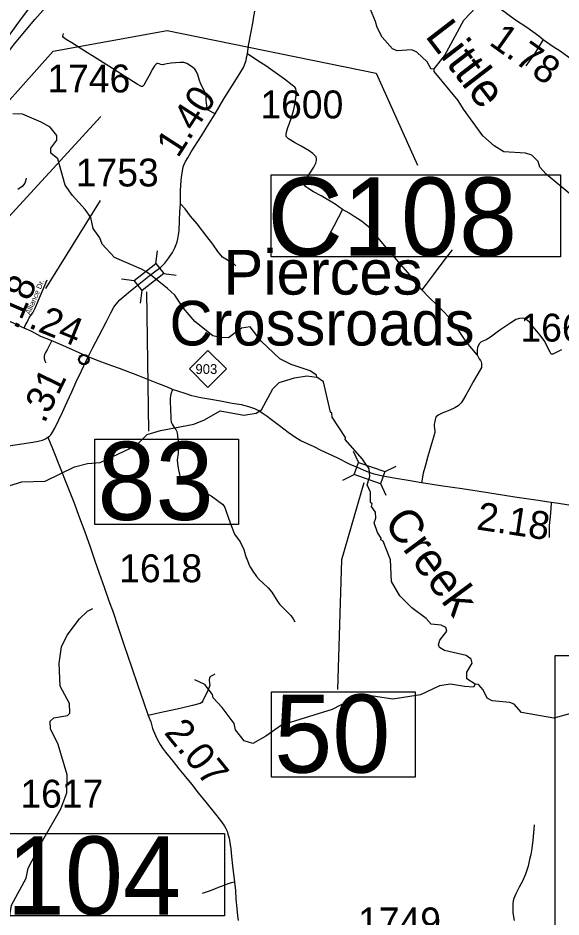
# Model space of a CAD drawing. Extents: x 2290615 to 2522933, y 819489 to 1012715.
# Drawn here: x 2393203 to 2402939, y 942161 to 958270 of the extents above; entities that cross this region are included whole.
import ezdxf

# ---------------------------------------------------------------- set-up
doc = ezdxf.new("R2010")
doc.units = 0
for name, color, linetype in [('Exist Civil Demographics Community CELL', 7, 'Continuous'), ('Exist Civil Demographics Community Label', 7, 'Continuous'), ('Exist Hydrographic Creek Single Shore', 7, 'Continuous'), ('Exist Hydrographic Creek Single Shore Label', 7, 'Continuous'), ('Exist Hydrographic Misc Water Feature', 7, 'Continuous'), ('Exist Road Non-System Type 51', 7, 'Continuous'), ('Exist Road Primary Interstate Divided Center Attributed', 7, 'Continuous'), ('Exist Road Primary Interstate Structure Culvert Number Label', 7, 'Continuous'), ('Exist Road Primary NC Attributed', 7, 'Continuous'), ('Exist Road Primary NC Mileage Hundredths English Label', 7, 'Continuous'), ('Exist Road Primary NC Service Mileage Hundredths English Label', 7, 'Continuous'), ('Exist Road Primary NC Shield CELL', 7, 'Continuous'), ('Exist Road Primary NC Shield Number Label', 7, 'Continuous'), ('Exist Road Primary NC Structure Standard Bridge CELL', 7, 'Continuous'), ('Exist Road Primary NC Structure Standard Bridge Number Label', 7, 'Continuous'), ('Exist Road Secondary Mileage Hundredths English Label', 7, 'Continuous'), ('Exist Road Secondary Mileage Tenths English Label', 7, 'Continuous'), ('Exist Road Secondary Structure Standard Bridge CELL', 7, 'Continuous'), ('Exist Road Secondary Structure Standard Bridge Number Label', 7, 'Continuous'), ('Exist Road Secondary Type 51 Attributed', 7, 'Continuous'), ('Exist Road Secondary Type 51 Label', 7, 'Continuous'), ('Exist Road Secondary Type 51 Number Label', 7, 'Continuous'), ('Map Preparation Inset Cut Line', 7, 'Continuous')]:
    doc.layers.add(name, color=color, linetype=linetype)

msp = doc.modelspace()

# ---------------------------------------------------------------- linework, layer by layer
at = {"layer": 'Exist Civil Demographics Community CELL'}
msp.add_lwpolyline([(2394306, 952161), (2394307, 952167), (2394309, 952173), (2394312, 952180), (2394315, 952186), (2394318, 952192), (2394322, 952197), (2394326, 952201), (2394330, 952206), (2394336, 952211), (2394341, 952214), (2394346, 952217), (2394351, 952220), (2394357, 952222), (2394362, 952224), (2394367, 952225), (2394372, 952226), (2394376, 952226), (2394382, 952227), (2394387, 952226), (2394392, 952226), (2394397, 952225), (2394402, 952224), (2394407, 952223), (2394412, 952221), (2394419, 952218), (2394425, 952215), (2394430, 952211), (2394435, 952207), (2394439, 952204), (2394443, 952200), (2394447, 952195), (2394450, 952190), (2394453, 952185), (2394455, 952180), (2394457, 952175), (2394459, 952170), (2394460, 952166), (2394461, 952159), (2394462, 952155), (2394462, 952149), (2394462, 952143), (2394461, 952137), (2394460, 952132), (2394459, 952126), (2394457, 952120), (2394455, 952115), (2394451, 952109), (2394448, 952103), (2394445, 952099), (2394440, 952094), (2394435, 952089), (2394430, 952085), (2394425, 952081), (2394421, 952079), (2394414, 952076), (2394407, 952073), (2394401, 952072), (2394394, 952070), (2394390, 952070), (2394385, 952070), (2394380, 952070), (2394376, 952070), (2394370, 952071), (2394364, 952072), (2394359, 952073), (2394354, 952075), (2394350, 952077), (2394346, 952079), (2394339, 952083), (2394333, 952088), (2394328, 952092), (2394324, 952097), (2394321, 952101), (2394318, 952105), (2394314, 952112), (2394312, 952116), (2394310, 952120), (2394308, 952128), (2394306, 952135), (2394305, 952140), (2394305, 952147), (2394305, 952151), (2394306, 952158)], close=True, dxfattribs=at)
for centre, radius in [((2394384, 952149), 94.3), ((2394383, 952149), 76.7)]:
    msp.add_circle(centre, radius, dxfattribs=at)
at = {"layer": 'Exist Hydrographic Creek Single Shore'}
for points in [[(2399611, 958208), (2399526, 958425)], [(2400663, 957356), (2400613, 957354), (2400537, 957485), (2400351, 957658), (2400267, 957701), (2400001, 957680), (2399917, 957719), (2399731, 957925), (2399645, 958099), (2399611, 958208)], [(2404963, 954319), (2404647, 954191), (2404489, 954164), (2404221, 954285), (2404026, 954467), (2403637, 954960), (2403536, 955028), (2403227, 955048), (2403135, 955087), (2402672, 955472), (2402562, 955595), (2402527, 955696), (2402417, 955813), (2402300, 955850), (2401916, 955871), (2401740, 955979), (2401538, 956157), (2401190, 956636), (2401096, 956793), (2400664, 957313), (2400663, 957356)], [(2398562, 951836), (2398553, 951869), (2398444, 951950), (2398101, 952064), (2397900, 952160), (2397562, 952481), (2397367, 952736), (2397209, 952710), (2396978, 952540), (2396828, 952546), (2396694, 952577), (2396374, 952833), (2396171, 953071), (2396018, 953301), (2395883, 953424), (2395580, 953665), (2395516, 953716), (2395420, 953769), (2394934, 953979), (2394714, 954216), (2394671, 954332), (2394552, 954498), (2394508, 954697), (2394406, 954837), (2394178, 955087), (2394050, 955275), (2393919, 955749), (2393793, 955846), (2393792, 955938), (2393898, 956080), (2393897, 956165), (2393778, 956315), (2393619, 956403), (2393284, 956547), (2393109, 956553)], [(2401401, 946333), (2401250, 946431), (2401249, 946546), (2401346, 946708), (2401329, 946783), (2401236, 946848), (2400852, 946934), (2400759, 946989), (2400742, 947041), (2400766, 947124), (2400889, 947283), (2400871, 947351), (2400788, 947391), (2400612, 947407), (2400519, 947511), (2400267, 947701), (2400047, 947915), (2399902, 948172), (2399880, 948562), (2399751, 948895), (2399709, 948919), (2399717, 948952), (2399649, 949051), (2399588, 949226), (2399621, 949309), (2399611, 949417), (2399543, 949516), (2399550, 949566), (2399525, 949591), (2399523, 949775), (2399463, 949907), (2399502, 950018), (2399510, 950053), (2399506, 950128), (2399499, 950190), (2399482, 950224), (2399450, 950258), (2399382, 950363), (2399069, 950718), (2399076, 950751), (2398838, 951116), (2398829, 951191), (2398804, 951206), (2398680, 951753), (2398562, 951836)], [(2403116, 945806), (2402809, 945727), (2402233, 945828), (2402098, 945974), (2402022, 946007), (2401705, 946036), (2401613, 946085), (2401545, 946233), (2401460, 946325), (2401401, 946333)]]:
    msp.add_lwpolyline(points, dxfattribs=at)
at = {"layer": 'Exist Hydrographic Misc Water Feature'}
for points in [[(2401195, 958229), (2401524, 958576), (2401588, 958753), (2401518, 959003), (2401425, 959127), (2401373, 959309), (2401417, 959744), (2401412, 960124), (2401477, 960268), (2401673, 960529), (2401793, 960898), (2401907, 961090), (2401929, 961374), (2401817, 961599), (2401822, 961898), (2401877, 962097), (2402001, 962240)], [(2400663, 957356), (2400852, 957590), (2401195, 958229)], [(2392620, 949406), (2393055, 949896), (2393271, 949958), (2393688, 949972), (2394218, 950227), (2394450, 950289), (2394675, 950308), (2395321, 950610), (2395518, 950805), (2395759, 950881), (2396357, 950991), (2396548, 951067), (2396829, 951230), (2397255, 951152), (2397471, 951188), (2397570, 951247), (2397773, 951627), (2397888, 951736), (2398162, 951823), (2398379, 951858), (2398562, 951836)], [(2392989, 941821), (2393005, 941845), (2393089, 942374), (2393349, 942860), (2393388, 943036), (2393640, 943529), (2393974, 944101), (2394078, 944384), (2394082, 944709), (2393925, 945251), (2393788, 945531), (2393778, 945672), (2393844, 945733), (2394093, 945770), (2394135, 945811), (2394124, 945985), (2393961, 946300), (2393939, 946709), (2393985, 947000), (2394083, 947211), (2394304, 947505), (2394452, 947639), (2394543, 947692)], [(2401401, 946333), (2401369, 946282), (2401210, 946289), (2400960, 946334), (2400760, 946306), (2400421, 946145), (2399922, 946062), (2399496, 946133), (2399123, 946026), (2398833, 945882), (2397928, 945596), (2397648, 945401), (2397416, 945273), (2397257, 945319), (2397105, 945516), (2397078, 945627), (2396866, 945913), (2396705, 946087), (2396688, 946146), (2396552, 946327), (2396376, 946409)]]:
    msp.add_lwpolyline(points, dxfattribs=at)
at = {"layer": 'Exist Road Non-System Type 51'}
for points in [[(2396739, 956551), (2396613, 956616), (2396601, 956630), (2396595, 956649), (2396586, 956709), (2396580, 956743), (2396579, 956792), (2396574, 956840), (2396574, 956868), (2396569, 956896), (2396558, 956934), (2396535, 956980), (2396511, 957027), (2396473, 957105), (2396458, 957152), (2396428, 957254), (2396397, 957318), (2396374, 957354), (2396329, 957391), (2396232, 957453), (2396175, 957470), (2396111, 957471), (2396026, 957469), (2395951, 957462), (2395871, 957451), (2395818, 957435), (2395798, 957431), (2395762, 957434), (2395732, 957449), (2395713, 957456), (2395697, 957453), (2395679, 957443), (2395649, 957410), (2395614, 957354), (2395546, 957226), (2395503, 957144), (2395458, 957067), (2395447, 957053), (2395442, 957048), (2395438, 957045), (2395434, 957042), (2395430, 957041), (2395425, 957041), (2395420, 957042), (2395415, 957043), (2395411, 957045), (2395404, 957048), (2395341, 957085), (2395047, 957272), (2394832, 957408), (2394576, 957567), (2394401, 957677), (2394168, 957826), (2394069, 957887), (2394019, 957922), (2394009, 957939), (2394009, 957957), (2394012, 957970), (2394018, 957991)], [(2402621, 957887), (2402462, 957627), (2402311, 957412)], [(2399023, 954839), (2398888, 954936), (2398636, 955084), (2398503, 955158), (2398420, 955207), (2398382, 955235), (2398360, 955251), (2398344, 955269), (2398336, 955289), (2398336, 955319), (2398351, 955348), (2398366, 955374), (2398394, 955422), (2398442, 955494), (2398508, 955599), (2398544, 955671), (2398553, 955719), (2398553, 955755), (2398547, 955781), (2398533, 955803), (2398489, 955840), (2398423, 955890), (2398283, 955976), (2398163, 956041), (2398052, 956103), (2398021, 956132), (2398014, 956147), (2398009, 956162), (2398009, 956182), (2398018, 956227), (2398040, 956306), (2398064, 956366), (2398099, 956469), (2398143, 956605), (2398172, 956742), (2398190, 956895), (2398193, 956972), (2398185, 957002), (2398181, 957014), (2398167, 957031), (2398120, 957069), (2397981, 957173), (2397647, 957413), (2397506, 957505), (2397320, 957628)], [(2393347, 955400), (2393340, 955349), (2393325, 955312), (2393279, 955253), (2393202, 955196)], [(2397109, 953831), (2397071, 953863), (2396991, 953915), (2396872, 953987), (2396788, 954083), (2396696, 954220), (2396587, 954352), (2396417, 954582), (2396298, 954720), (2396198, 954852), (2396114, 954938)], [(2399023, 954839), (2398867, 954540), (2398718, 954268), (2398698, 954206)], [(2400446, 953398), (2400375, 953482), (2400234, 953663), (2400025, 953903), (2399842, 954117), (2399655, 954337), (2399554, 954455), (2399479, 954532), (2399360, 954629), (2399231, 954715), (2399142, 954771), (2399023, 954839)], [(2400985, 954117), (2400822, 953902), (2400648, 953666), (2400522, 953501), (2400446, 953398)], [(2401435, 952236), (2401243, 952461), (2401099, 952679), (2400991, 952826), (2400926, 952909), (2400827, 953016), (2400723, 953116), (2400565, 953272), (2400446, 953398)], [(2402949, 952322), (2402841, 952272), (2402794, 952249), (2402777, 952248), (2402765, 952246), (2402758, 952257), (2402742, 952284), (2402720, 952323), (2402647, 952471), (2402566, 952585), (2402505, 952657), (2402434, 952743), (2402382, 952813), (2402339, 952849), (2402304, 952875), (2402278, 952885), (2402254, 952891), (2402194, 952886), (2402130, 952869), (2402068, 952826), (2402019, 952798), (2401844, 952678), (2401674, 952553), (2401596, 952505), (2401508, 952467), (2401478, 952436), (2401453, 952398), (2401443, 952366), (2401436, 952318), (2401435, 952236)], [(2393802, 952478), (2393728, 952326), (2393695, 952274), (2393680, 952242), (2393670, 952210), (2393673, 952168), (2393687, 952129), (2393694, 952101), (2393698, 952089)], [(2401435, 952236), (2401474, 952162), (2401493, 952133), (2401505, 952107), (2401511, 952083), (2401516, 952051), (2401512, 952009), (2401447, 951893), (2401365, 951748), (2401288, 951607), (2401235, 951514), (2401173, 951409), (2401149, 951376), (2401093, 951321), (2401036, 951287), (2400948, 951240), (2400820, 951193), (2400751, 951159), (2400708, 951130), (2400696, 951121), (2400682, 951068), (2400676, 951041), (2400666, 950994), (2400666, 950956), (2400676, 950872), (2400677, 950841), (2400655, 950760), (2400635, 950701), (2400588, 950541), (2400546, 950392), (2400507, 950256), (2400469, 950115), (2400438, 949941)], [(2395973, 951616), (2395941, 951530), (2395930, 951456), (2395934, 951374), (2395938, 951279), (2395939, 951226), (2395942, 951140), (2395943, 951076), (2395951, 951030), (2395965, 950994), (2396002, 950933), (2396033, 950897), (2396048, 950858), (2396062, 950787), (2396065, 950765), (2396070, 950737), (2396073, 950681), (2396077, 950577), (2396077, 950468), (2396060, 950392), (2396058, 950350), (2396066, 950239), (2396081, 950173), (2396108, 950037), (2396113, 950009), (2396121, 949989), (2396136, 949974), (2396160, 949962), (2396217, 949944), (2396318, 949914), (2396465, 949821), (2396666, 949705), (2396869, 949560), (2396892, 949530), (2396910, 949498), (2396935, 949430), (2396975, 949305), (2397024, 949174), (2397068, 949066), (2397085, 949019), (2397189, 948885), (2397254, 948745), (2397296, 948599), (2397311, 948565), (2397349, 948468), (2397369, 948424), (2397413, 948360), (2397477, 948263), (2397525, 948206), (2397598, 948146), (2397687, 948062), (2397755, 947982), (2397862, 947806), (2397898, 947758), (2397990, 947669), (2398037, 947626), (2398094, 947562), (2398137, 947504), (2398166, 947452)], [(2402762, 949590), (2402755, 949477), (2402744, 949335), (2402724, 949175), (2402724, 948959)], [(2396730, 946512), (2396688, 946486), (2396656, 946473), (2396645, 946457), (2396635, 946439), (2396631, 946411), (2396638, 946347), (2396642, 946313), (2396631, 946279), (2396594, 946193), (2396543, 946086), (2396518, 946032), (2396499, 946005), (2396471, 945989), (2396329, 945949), (2396054, 945887), (2395799, 945834), (2395538, 945774)], [(2402458, 943815), (2402451, 943737), (2402434, 943540), (2402416, 943388), (2402396, 943284), (2402373, 943194), (2402348, 943075), (2402304, 942931), (2402248, 942806), (2402189, 942699), (2402131, 942575), (2402092, 942494), (2402081, 942452), (2402075, 942396), (2402074, 942320), (2402077, 942244), (2402086, 942164), (2402101, 942098)], [(2397085, 942785), (2397028, 942776), (2396952, 942748), (2396866, 942713), (2396791, 942688), (2396725, 942662), (2396629, 942622), (2396504, 942580)]]:
    msp.add_lwpolyline(points, dxfattribs=at)
at = {"layer": 'Exist Road Primary Interstate Divided Center Attributed'}
for points in [[(2391225, 954740), (2391718, 955662), (2392098, 956322), (2392304, 956642), (2392559, 957026), (2392813, 957379), (2393142, 957807), (2393503, 958245), (2393930, 958726), (2394529, 959405), (2395244, 960218), (2395946, 961013), (2396320, 961447), (2396738, 961985), (2396963, 962303), (2397189, 962656), (2397408, 963015), (2397617, 963399), (2397800, 963761), (2397944, 964074), (2398121, 964482), (2398330, 965052), (2398514, 965606), (2398551, 965715)], [(2393726, 958881), (2393244, 958235), (2393028, 957937), (2392722, 957489), (2392468, 957095), (2392247, 956738), (2392058, 956426), (2391642, 955690), (2391151, 954780)]]:
    msp.add_lwpolyline(points, dxfattribs=at)
at = {"layer": 'Exist Road Primary Interstate Structure Culvert Number Label'}
msp.add_lwpolyline([(2392414, 956088), (2393834, 957678), (2395878, 958047), (2399625, 957280), (2400364, 955634)], dxfattribs=at)
for points in [[(2397740, 955462), (2402931, 955462), (2402931, 953988), (2397740, 953988)], [(2391715, 943655), (2396907, 943655), (2396907, 942180), (2391715, 942180)]]:
    msp.add_lwpolyline(points, close=True, dxfattribs=at)
at = {"layer": 'Exist Road Primary NC Attributed'}
for points in [[(2393311, 952713), (2393169, 952777), (2392883, 952914), (2392568, 953073), (2392268, 953232), (2392074, 953328), (2392048, 953342)], [(2394463, 952197), (2394010, 952404), (2393797, 952490), (2393615, 952565), (2393452, 952650), (2393311, 952713)], [(2399454, 950146), (2399332, 950197), (2399159, 950272), (2398928, 950386), (2398641, 950522), (2398511, 950587), (2398275, 950694), (2398185, 950746), (2398048, 950843), (2397891, 950963), (2397749, 951071), (2397668, 951132), (2397582, 951189), (2397519, 951230), (2397449, 951267), (2397340, 951301), (2397211, 951337), (2397043, 951365), (2396832, 951407), (2396661, 951435), (2396481, 951465), (2396317, 951501), (2396200, 951543), (2395973, 951616), (2395885, 951654), (2395713, 951718), (2395349, 951865), (2395022, 951987), (2394802, 952068), (2394659, 952120), (2394463, 952197)], [(2403230, 949517), (2402894, 949572), (2402762, 949590), (2402485, 949632), (2402111, 949687), (2401626, 949764), (2401164, 949831), (2400819, 949882), (2400438, 949941), (2400232, 949974), (2399944, 950023), (2399743, 950062), (2399590, 950099), (2399454, 950146)]]:
    msp.add_lwpolyline(points, dxfattribs=at)
at = {"layer": 'Exist Road Primary NC Shield CELL'}
msp.add_lwpolyline([(2396276, 951982), (2396609, 952315), (2396942, 951982), (2396609, 951649)], close=True, dxfattribs=at)
at = {"layer": 'Exist Road Primary NC Structure Standard Bridge CELL'}
for p, q in [((2399213, 950510), (2399310, 950306)), ((2399777, 950140), (2399981, 950237)), ((2399029, 949990), (2399233, 950088)), ((2399702, 949926), (2399799, 949722))]:
    msp.add_line(p, q, dxfattribs=at)
msp.add_lwpolyline([(2399310, 950306), (2399778, 950141), (2399700, 949922), (2399233, 950088)], close=True, dxfattribs=at)
at = {"layer": 'Exist Road Primary NC Structure Standard Bridge Number Label'}
msp.add_lwpolyline([(2399403, 949941), (2399001, 948560), (2398931, 946235)], dxfattribs=at)
msp.add_lwpolyline([(2397746, 946198), (2400323, 946198), (2400323, 944669), (2397746, 944669)], close=True, dxfattribs=at)
at = {"layer": 'Exist Road Secondary Structure Standard Bridge CELL'}
for p, q in [((2395677, 953871), (2395705, 954096)), ((2395816, 953692), (2396041, 953664)), ((2395061, 953596), (2395285, 953568)), ((2395399, 953160), (2395427, 953385))]:
    msp.add_line(p, q, dxfattribs=at)
msp.add_lwpolyline([(2395285, 953568), (2395677, 953872), (2395819, 953689), (2395427, 953385)], close=True, dxfattribs=at)
at = {"layer": 'Exist Road Secondary Structure Standard Bridge Number Label'}
msp.add_line((2395508, 953363), (2395541, 950864), dxfattribs=at)
msp.add_lwpolyline([(2394578, 950726), (2397155, 950726), (2397155, 949197), (2394578, 949197)], close=True, dxfattribs=at)
at = {"layer": 'Exist Road Secondary Type 51 Attributed'}
for points in [[(2401712, 958540), (2402120, 958239), (2402325, 958105), (2402543, 957948), (2402621, 957887), (2402799, 957761), (2402922, 957679), (2403144, 957518)], [(2395551, 953642), (2395672, 953737), (2395761, 953802), (2395836, 953877), (2395909, 953971), (2395971, 954071), (2396013, 954149), (2396040, 954212), (2396056, 954260), (2396067, 954314), (2396082, 954382), (2396090, 954464), (2396100, 954636), (2396106, 954802), (2396114, 954938), (2396116, 955181), (2396128, 955361), (2396138, 955461), (2396157, 955562), (2396166, 955604), (2396177, 955633), (2396206, 955698), (2396247, 955765), (2396309, 955873), (2396491, 956159), (2396623, 956372), (2396739, 956551), (2396891, 956819), (2397046, 957065), (2397178, 957274), (2397246, 957384), (2397292, 957508), (2397301, 957560), (2397320, 957628), (2397338, 957776), (2397383, 958019), (2397413, 958175), (2397424, 958263), (2397448, 958390)], [(2393311, 952713), (2393338, 952771), (2393348, 952787), (2393366, 952818), (2393385, 952861), (2393405, 952896), (2393444, 952957), (2393470, 952988), (2393503, 953058), (2393726, 953579)], [(2394463, 952197), (2394547, 952368), (2394654, 952571), (2394788, 952829), (2394868, 952989), (2394921, 953089), (2394962, 953144), (2395031, 953219), (2395108, 953286), (2395219, 953379), (2395401, 953527), (2395551, 953642)], [(2393740, 950757), (2393766, 950780), (2393790, 950802), (2393823, 950849), (2393862, 950923), (2393933, 951070), (2393999, 951210), (2394084, 951395), (2394171, 951574), (2394249, 951748), (2394343, 951945), (2394426, 952125), (2394463, 952197)], [(2391134, 950417), (2391278, 950408), (2391476, 950404), (2391604, 950406), (2391782, 950424), (2392072, 950465), (2392480, 950525), (2392827, 950575), (2393274, 950641), (2393470, 950670), (2393563, 950687), (2393641, 950706), (2393683, 950725), (2393740, 950757)], [(2393740, 950757), (2393822, 950557), (2393971, 950180), (2394059, 949952), (2394204, 949594), (2394308, 949316), (2394404, 949064), (2394497, 948794), (2394581, 948546), (2394658, 948321), (2394747, 948072), (2394832, 947827), (2394908, 947626), (2394993, 947364), (2395105, 947025), (2395238, 946644), (2395350, 946312), (2395453, 946019), (2395538, 945774), (2395582, 945657), (2395615, 945540), (2395669, 945411), (2395705, 945334), (2395753, 945250), (2395793, 945188), (2395848, 945116), (2395985, 944947), (2396087, 944815), (2396174, 944709), (2396318, 944534), (2396431, 944389), (2396569, 944221), (2396771, 943972), (2396851, 943867), (2396906, 943791), (2396931, 943749), (2396951, 943697), (2396968, 943643), (2396988, 943576), (2397003, 943498), (2397020, 943385), (2397033, 943244), (2397049, 943077), (2397085, 942785), (2397103, 942637), (2397109, 942480), (2397128, 942313), (2397139, 942183), (2397148, 942098)]]:
    msp.add_lwpolyline(points, dxfattribs=at)
at = {"layer": 'Exist Road Secondary Type 51 Number Label'}
for p, q in [((2392453, 954075), (2394690, 956502)), ((2393701, 953420), (2394683, 955001))]:
    msp.add_line(p, q, dxfattribs=at)
at = {"layer": 'Map Preparation Inset Cut Line'}
msp.add_lwpolyline([(2402833, 946850), (2418060, 946850), (2418060, 931519), (2402833, 931519)], close=True, dxfattribs=at)

# ---------------------------------------------------------------- texts
at = {"layer": 'Exist Civil Demographics Community Label'}
for s, p in [('Pierces', (2396888, 953314)), ('Crossroads', (2395919, 952402))]:
    msp.add_text(s, height=800, rotation=360, dxfattribs=at).set_placement(p)
at = {"layer": 'Exist Hydrographic Creek Single Shore Label'}
for s, rotation, p in [('Little', 307.5385, (2400488, 957947)), ('Creek', 306.3844, (2399744, 949227))]:
    msp.add_text(s, height=600, rotation=rotation, dxfattribs=at).set_placement(p)
at = {"layer": 'Exist Road Primary Interstate Structure Culvert Number Label'}
for s, p in [('C108', (2397675, 954012)), ('C104', (2391651, 942205))]:
    msp.add_text(s, height=1400, dxfattribs=at).set_placement(p)
at = {"layer": 'Exist Road Primary NC Mileage Hundredths English Label'}
msp.add_text('.24', height=500, rotation=337.8788, dxfattribs=at).set_placement((2393371, 952730))
at = {"layer": 'Exist Road Primary NC Service Mileage Hundredths English Label'}
msp.add_text('2.18', height=500, rotation=351.3064, dxfattribs=at).set_placement((2401408, 949108))
at = {"layer": 'Exist Road Primary NC Shield Number Label'}
msp.add_text('903', height=175, dxfattribs=at).set_placement((2396385, 951892))
at = {"layer": 'Exist Road Primary NC Structure Standard Bridge Number Label'}
msp.add_text('50', height=1400, dxfattribs=at).set_placement((2397797, 944748))
at = {"layer": 'Exist Road Secondary Mileage Hundredths English Label'}
for s, rotation, p in [('1.78', 324.6331, (2401628, 957804)), ('1.40', 57.1563, (2396070, 955746)), ('.31', 63.9681, (2393676, 950991)), ('2.07', 309.0208, (2395809, 945461))]:
    msp.add_text(s, height=500, rotation=rotation, dxfattribs=at).set_placement(p)
at = {"layer": 'Exist Road Secondary Mileage Tenths English Label'}
msp.add_text('.18', height=500, rotation=66.8332, dxfattribs=at).set_placement((2393188, 952668))
at = {"layer": 'Exist Road Secondary Structure Standard Bridge Number Label'}
msp.add_text('83', height=1400, dxfattribs=at).set_placement((2394628, 949276))
at = {"layer": 'Exist Road Secondary Type 51 Label'}
msp.add_text('Alliance Dr.', height=95, rotation=66.8332, dxfattribs=at).set_placement((2393417, 952946))
at = {"layer": 'Exist Road Secondary Type 51 Number Label'}
for s, p in [('1746', (2393729, 956936)), ('1600', (2397549, 956471)), ('1667', (2402211, 952472)), ('1617', (2393246, 944121))]:
    msp.add_text(s, height=500, rotation=360, dxfattribs=at).set_placement(p)
for s, p in [('1753', (2394239, 955251)), ('1618', (2395017, 948160)), ('1749', (2399300, 941832))]:
    msp.add_text(s, height=500, dxfattribs=at).set_placement(p)

doc.saveas('drawing.dxf')
